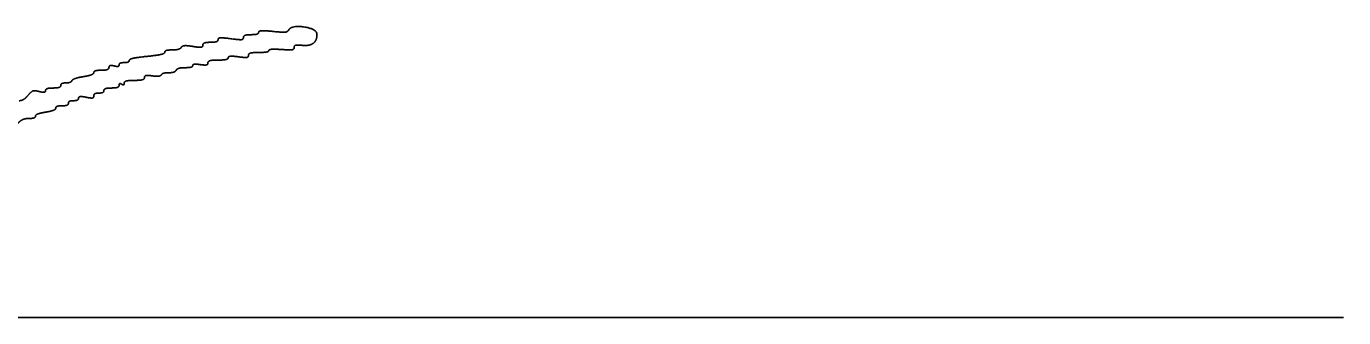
# Model space of a CAD drawing. Extents: x 0 to 34, y 0 to 22.
# Drawn here: x 26.754 to 28, y 8.816 to 9.091 of the extents above; entities that cross this region are included whole.
import ezdxf

# ---------------------------------------------------------------- set-up
doc = ezdxf.new("R2010")
doc.units = 0
doc.layers.add('SH_Data', color=7, linetype='Continuous')
doc.layers.add('SH_Text', color=7, linetype='Continuous')

msp = doc.modelspace()

# ---------------------------------------------------------------- linework, layer by layer
at = {"layer": 'SH_Data'}
msp.add_line((24.5, 8.816), (28, 8.816), dxfattribs=at)
at = {"layer": 'SH_Text'}
for points in [[(26.9868, 9.0865), (26.9792, 9.0873), (26.9734, 9.0869), (26.9734, 9.0856)], [(27.002, 9.088), (27.0008, 9.086), (26.996, 9.0855), (26.9868, 9.0865)], [(27.0286, 9.0836), (27.0286, 9.0887), (27.0049, 9.0926), (27.002, 9.088)], [(26.9278, 9.0762), (26.9238, 9.0762), (26.9206, 9.075), (26.9206, 9.0735)], [(26.935, 9.0787), (26.935, 9.0773), (26.9317, 9.0762), (26.9278, 9.0762)], [(26.947, 9.0796), (26.9393, 9.0806), (26.935, 9.0803), (26.935, 9.0787)], [(26.959, 9.0807), (26.959, 9.0788), (26.9552, 9.0785), (26.947, 9.0796)], [(26.9662, 9.0834), (26.9622, 9.0834), (26.959, 9.0822), (26.959, 9.0807)], [(26.9734, 9.0856), (26.9734, 9.0844), (26.9701, 9.0834), (26.9662, 9.0834)], [(27.0136, 9.0734), (27.021, 9.0725), (27.0286, 9.0777), (27.0286, 9.0836)], [(26.8678, 9.0629), (26.8585, 9.0619), (26.851, 9.0603), (26.851, 9.0591)], [(26.8846, 9.0668), (26.8846, 9.0655), (26.877, 9.0638), (26.8678, 9.0629)], [(26.8916, 9.069), (26.8877, 9.069), (26.8846, 9.068), (26.8846, 9.0668)], [(26.9002, 9.0714), (26.8994, 9.0701), (26.8955, 9.069), (26.8916, 9.069)], [(26.9111, 9.0723), (26.9057, 9.0732), (26.901, 9.0728), (26.9002, 9.0714)], [(26.9206, 9.0735), (26.9206, 9.0717), (26.9174, 9.0713), (26.9111, 9.0723)], [(26.935, 9.0594), (26.9403, 9.0594), (26.9446, 9.0604), (26.9446, 9.0616)], [(26.9446, 9.0616), (26.9446, 9.0628), (26.9489, 9.0632), (26.9542, 9.0625)], [(26.9542, 9.0625), (26.9605, 9.0616), (26.9638, 9.0621), (26.9638, 9.0639)], [(26.9638, 9.0639), (26.9638, 9.0655), (26.9678, 9.0666), (26.9734, 9.0666)], [(26.9734, 9.0666), (26.9787, 9.0666), (26.983, 9.0674), (26.983, 9.0684)], [(26.983, 9.0684), (26.983, 9.0694), (26.9884, 9.0698), (26.995, 9.0694)], [(26.995, 9.0694), (27.003, 9.0688), (27.007, 9.0695), (27.007, 9.0713)], [(27.007, 9.0713), (27.007, 9.073), (27.0097, 9.0738), (27.0136, 9.0734)], [(26.8246, 9.0498), (26.8206, 9.0498), (26.8174, 9.0488), (26.8174, 9.0476)], [(26.8318, 9.0525), (26.8318, 9.051), (26.8285, 9.0498), (26.8246, 9.0498)], [(26.8366, 9.0539), (26.8339, 9.0546), (26.8318, 9.054), (26.8318, 9.0525)], [(26.8414, 9.0548), (26.8414, 9.0536), (26.8392, 9.0532), (26.8366, 9.0539)], [(26.8462, 9.057), (26.8435, 9.057), (26.8414, 9.056), (26.8414, 9.0548)], [(26.851, 9.0591), (26.851, 9.058), (26.8488, 9.057), (26.8462, 9.057)], [(26.8882, 9.0474), (26.8913, 9.0474), (26.8946, 9.0485), (26.8954, 9.0498)], [(26.8954, 9.0498), (26.8962, 9.0511), (26.9, 9.0522), (26.9039, 9.0522)], [(26.9039, 9.0522), (26.9078, 9.0522), (26.911, 9.0531), (26.911, 9.0542)], [(26.911, 9.0542), (26.911, 9.0553), (26.9142, 9.0557), (26.9182, 9.0551)], [(26.9182, 9.0551), (26.9225, 9.0545), (26.9254, 9.0551), (26.9254, 9.0567)], [(26.9254, 9.0567), (26.9254, 9.0583), (26.9295, 9.0594), (26.935, 9.0594)], [(26.7908, 9.0378), (26.7883, 9.0378), (26.7862, 9.0367), (26.7862, 9.0354)], [(26.7968, 9.04), (26.7961, 9.0388), (26.7934, 9.0378), (26.7908, 9.0378)], [(26.8078, 9.0438), (26.8025, 9.0429), (26.7976, 9.0412), (26.7968, 9.04)], [(26.8174, 9.0476), (26.8174, 9.0464), (26.8131, 9.0447), (26.8078, 9.0438)], [(26.8414, 9.0356), (26.8414, 9.037), (26.8425, 9.0374), (26.8438, 9.0366)], [(26.8438, 9.0366), (26.8451, 9.0358), (26.8462, 9.0363), (26.8462, 9.0377)], [(26.8462, 9.0377), (26.8462, 9.0391), (26.8505, 9.0402), (26.8558, 9.0402)], [(26.8558, 9.0402), (26.8612, 9.0402), (26.8654, 9.0414), (26.8654, 9.0429)], [(26.8654, 9.0429), (26.8654, 9.0445), (26.8683, 9.0451), (26.8727, 9.0445)], [(26.8727, 9.0445), (26.8767, 9.0439), (26.8805, 9.0443), (26.8812, 9.0454)], [(26.8812, 9.0454), (26.8819, 9.0465), (26.885, 9.0474), (26.8882, 9.0474)], [(26.7552, 9.0261), (26.7528, 9.0233), (26.749, 9.021), (26.7469, 9.021)], [(26.7657, 9.0297), (26.7612, 9.0308), (26.7585, 9.0298), (26.7552, 9.0261)], [(26.7718, 9.0306), (26.7718, 9.0292), (26.7692, 9.0288), (26.7657, 9.0297)], [(26.779, 9.033), (26.775, 9.033), (26.7718, 9.0319), (26.7718, 9.0306)], [(26.7862, 9.0354), (26.7862, 9.0341), (26.7829, 9.033), (26.779, 9.033)], [(26.803, 9.0234), (26.803, 9.0247), (26.8061, 9.0251), (26.8102, 9.0243)], [(26.8102, 9.0243), (26.8148, 9.0233), (26.8174, 9.0238), (26.8174, 9.0255)], [(26.8174, 9.0255), (26.8174, 9.027), (26.8195, 9.0282), (26.8222, 9.0282)], [(26.8222, 9.0282), (26.8248, 9.0282), (26.827, 9.0293), (26.827, 9.0306)], [(26.827, 9.0306), (26.827, 9.0319), (26.8302, 9.033), (26.8342, 9.033)], [(26.8342, 9.033), (26.8381, 9.033), (26.8414, 9.0342), (26.8414, 9.0356)], [(26.7718, 9.0102), (26.7771, 9.0111), (26.7814, 9.0128), (26.7814, 9.014)], [(26.7814, 9.014), (26.7814, 9.0152), (26.7841, 9.0162), (26.7874, 9.0162)], [(26.7874, 9.0162), (26.7907, 9.0162), (26.7934, 9.0173), (26.7934, 9.0186)], [(26.7934, 9.0186), (26.7934, 9.0199), (26.7955, 9.021), (26.7982, 9.021)], [(26.7982, 9.021), (26.8008, 9.021), (26.803, 9.0221), (26.803, 9.0234)], [(26.7452, 8.9992), (26.7476, 9.002), (26.7524, 9.0042), (26.7559, 9.0042)], [(26.7559, 9.0042), (26.7593, 9.0042), (26.7622, 9.0052), (26.7622, 9.0064)], [(26.7622, 9.0064), (26.7622, 9.0076), (26.7665, 9.0093), (26.7718, 9.0102)]]:
    msp.add_open_spline(points, degree=2, dxfattribs=at)

doc.saveas('drawing.dxf')
